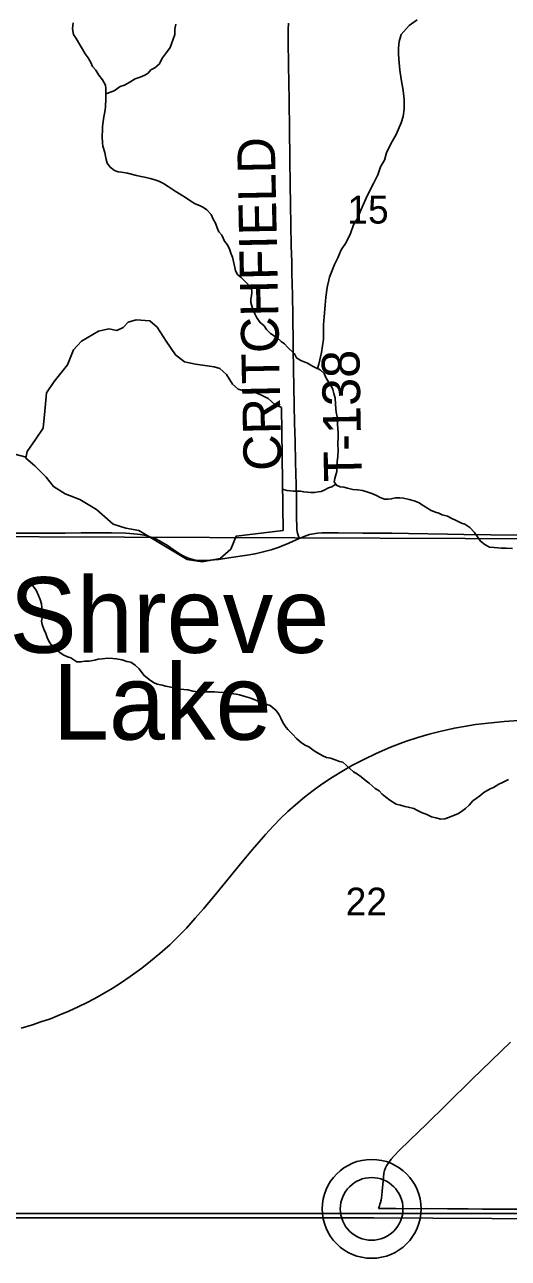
# Model space of a CAD drawing. Extents: x 1985906 to 2360102, y 891258 to 1222054.
# Drawn here: x 2093069 to 2096912, y 971881 to 981681 of the extents above; entities that cross this region are included whole.
import ezdxf

# ---------------------------------------------------------------- set-up
doc = ezdxf.new("R2010")
doc.units = 0
for name, color, linetype in [('GM_X_Adjacent_County', 7, 'Continuous'), ('GM_X_County', 7, 'Continuous'), ('GM_X_County_Road', 7, 'Continuous'), ('GM_X_Minor_Lake', 7, 'Continuous'), ('GM_X_Minor_Lake_Text', 7, 'Continuous'), ('GM_X_Minor_River', 7, 'Continuous'), ('GM_X_Rail_Line', 7, 'Continuous'), ('GM_X_Section', 7, 'Continuous'), ('GM_X_Section_Text', 7, 'Continuous'), ('GM_X_State_Route', 7, 'Continuous'), ('GM_X_Township', 7, 'Continuous'), ('GM_X_Township_Road', 7, 'Continuous'), ('GM_X_Township_Road_Text', 7, 'Continuous'), ('GM_X_Unincorporated', 7, 'Continuous'), ('GM_X_Unincorporated_Location', 7, 'Continuous')]:
    doc.layers.add(name, color=color, linetype=linetype)

msp = doc.modelspace()

# ---------------------------------------------------------------- linework, layer by layer
at = {"layer": 'GM_X_Adjacent_County'}
msp.add_lwpolyline([(2092530.5, 972203.2), (2095843.5, 972201.8), (2097718.2, 972193), (2100221.2, 972181.1), (2101119.4, 972172.9), (2101924.3, 972164.8), (2105883.4, 972150.6), (2108565.4, 972150.1), (2109259.9, 972142.7), (2113051.8, 972100.6), (2115190.3, 972104), (2119199.6, 972135.6), (2121895.7, 972056.6), (2122376.1, 972042.5), (2128345.4, 971943.5), (2133617.1, 971934.7)], dxfattribs=at)
at = {"layer": 'GM_X_County'}
msp.add_lwpolyline([(2133617.1, 971934.7), (2128345.4, 971943.5), (2122376.1, 972042.5), (2121895.7, 972056.6), (2119199.6, 972135.6), (2115190.3, 972104), (2113051.8, 972100.6), (2109259.9, 972142.7), (2108565.4, 972150.1), (2105883.4, 972150.6), (2101924.3, 972164.8), (2101119.4, 972172.9), (2100221.2, 972181.1), (2097718.2, 972193), (2095843.5, 972201.8), (2092530.5, 972203.2)], dxfattribs=at)
at = {"layer": 'GM_X_County_Road'}
msp.add_lwpolyline([(2095879.4, 972277.4), (2096019.1, 972275.6), (2096150.3, 972275.3), (2096265.1, 972275.4), (2096429.1, 972274.9), (2096593.1, 972273.4), (2096707.8, 972272.2), (2096805.8, 972272.1), (2096968.9, 972271.9), (2097034.4, 972271.8), (2097116.3, 972271.7), (2097214.8, 972271.1), (2097313.1, 972270.5), (2097460.2, 972269.5), (2097525.8, 972269.6), (2097657, 972269.2), (2097843, 972267.4)], dxfattribs=at)
at = {"layer": 'GM_X_Minor_Lake'}
for points in [[(2095110.6, 978641), (2095056.6, 978664.9), (2095004.4, 978712.8), (2094946.3, 978740.7), (2094892.2, 978760.5), (2094826.2, 978768.3), (2094766.1, 978786.2), (2094720, 978826.1), (2094671.7, 978902.1), (2094619.5, 978950), (2094575.4, 978963.9), (2094427.4, 978983.4), (2094339.3, 979003.2), (2094267.1, 979057.1), (2094192.7, 979167), (2094122.3, 979279), (2094062.1, 979328.9), (2093954.1, 979336.6), (2093892.1, 979318.3), (2093850.3, 979276.1), (2093802.4, 979251.9), (2093736.3, 979263.7), (2093656.4, 979245.4), (2093520.7, 979166.8), (2093457, 979098.5), (2093409.4, 978978.1), (2093303.9, 978847.5), (2093242.3, 978757.1), (2093228.8, 978610.8), (2093215.3, 978474.5), (2093153.7, 978386.1), (2093088, 978291.7), (2093078.2, 978237.6), (2093150.5, 978175.7), (2093240.8, 978087.8), (2093297.1, 978011.9), (2093391.3, 977954.1), (2093507.4, 977910.4), (2093639.7, 977830.6), (2093772.2, 977712.8), (2093872.3, 977681.1), (2093976.4, 977663.4), (2094359.2, 977432.2), (2094479.3, 977414.6), (2094621.2, 977439.1), (2094706.9, 977515.5), (2094748.5, 977617.8), (2095122.3, 977663.2)], [(2095122.3, 977663.2), (2095110.6, 978641)]]:
    msp.add_lwpolyline(points, dxfattribs=at)
at = {"layer": 'GM_X_Minor_River'}
for points in [[(2095396.3, 978949.4), (2095407.3, 978984.6), (2095427, 979076.9), (2095436.8, 979131), (2095444.6, 979183.2), (2095444.2, 979297.4), (2095449.9, 979361.5), (2095457.6, 979451.7), (2095461.4, 979515.8), (2095473.1, 979592), (2095490.8, 979674.2), (2095530.4, 979776.6), (2095558.2, 979828.8), (2095583.9, 979893), (2095623.7, 979951.2), (2095657.4, 980021.5), (2095681.2, 980091.7), (2095715, 980145.9), (2095740.8, 980208.1), (2095794.3, 980326.5), (2095840, 980418.8), (2095875.7, 980489.1), (2095897.5, 980551.3), (2095927.3, 980605.5), (2095945, 980663.7), (2095978.8, 980733.9), (2096020.5, 980808.2), (2096060.1, 980900.5), (2096075.9, 980952.7), (2096085.7, 981008.8), (2096085.4, 981086.9), (2096077.2, 981157.1), (2096060.8, 981247.2), (2096050.6, 981319.3), (2096044.4, 981377.4), (2096040.1, 981447.5), (2096039.9, 981497.6), (2096043.7, 981547.7), (2096061.5, 981601.9), (2096123.2, 981674.2), (2096189.1, 981718.5)], [(2094134.7, 980437.9), (2094096.4, 980450), (2094066.1, 980460), (2094033.9, 980466), (2093993.6, 980474.1), (2093957.3, 980482.2), (2093884.7, 980500.3), (2093838.3, 980508.3), (2093812.1, 980512.4), (2093781.9, 980522.4), (2093747.5, 980550.5), (2093725.3, 980580.7), (2093717.2, 980610.8), (2093711.1, 980636.9), (2093705, 980667), (2093690.7, 980715.2), (2093686.7, 980741.3), (2093684.5, 980793.5), (2093686.4, 980845.7), (2093688.4, 980871.8), (2093692.3, 980912), (2093698.3, 980950.1), (2093706.2, 980988.2), (2093710.2, 981026.4), (2093714, 981098.7), (2093713.9, 981173), (2093711.8, 981201.1), (2093687.5, 981243.2), (2093659.2, 981281.4), (2093634.9, 981319.6), (2093608.7, 981347.7), (2093594.5, 981379.8), (2093572.2, 981418), (2093550, 981450.1), (2093527.8, 981486.3), (2093503.5, 981526.4), (2093477.2, 981570.6), (2093457, 981602.8), (2093448.8, 981648.9), (2093454.7, 981697.1)], [(2093714, 981132.7), (2093780.4, 981156.9), (2093826.7, 981191), (2093860.9, 981201), (2093899.1, 981221), (2093947.4, 981251.1), (2093985.7, 981263.2), (2094023.9, 981279.2), (2094050.1, 981297.2), (2094072.2, 981323.3), (2094102.4, 981337.4), (2094136.6, 981367.5), (2094164.7, 981417.7), (2094196.8, 981459.8), (2094224.9, 981499.9), (2094234.9, 981530), (2094249, 981566.2), (2094261, 981604.3), (2094262.9, 981644.5), (2094268.8, 981684.6)], [(2096387.5, 977788.4), (2096359.3, 977800.5), (2096333.1, 977808.5), (2096298.8, 977822.6), (2096264.5, 977842.7), (2096234.2, 977860.8), (2096197.9, 977884.9), (2096163.6, 977898.9), (2096125.3, 977909), (2096079, 977919.1), (2096050.7, 977921.1), (2096016.5, 977921.1), (2095982.2, 977913.1), (2095956.1, 977911.1), (2095927.8, 977911.1), (2095893.6, 977925.2), (2095865.3, 977941.3), (2095827, 977957.4), (2095794.7, 977967.4), (2095754.4, 977979.5), (2095714.1, 977985.5), (2095675.8, 977989.6), (2095633.5, 977999.7), (2095605.2, 978007.7), (2095575, 978009.7), (2095546.7, 978023.8), (2095528.6, 978049.9), (2095534.5, 978076), (2095540.5, 978106.1), (2095548.5, 978132.2), (2095550.4, 978176.4), (2095552.4, 978210.5), (2095556.3, 978250.7), (2095560.2, 978302.8), (2095558.1, 978347), (2095560, 978411.3), (2095559.9, 978439.4), (2095555.7, 978507.6), (2095551.5, 978565.9), (2095545.4, 978602), (2095541.3, 978630.1), (2095539.2, 978670.3), (2095535.1, 978714.4), (2095526.9, 978750.6), (2095516.8, 978782.7), (2095502.6, 978816.9), (2095482.4, 978843), (2095464.2, 978873.1), (2095448, 978909.3), (2095417.7, 978939.4), (2095383.4, 978955.5), (2095357.2, 978969.5), (2095316.8, 978991.6), (2095262.4, 979013.8), (2095230.1, 979033.9), (2095211.9, 979066), (2095157.3, 979120.2), (2095133.1, 979146.3), (2095106.9, 979164.4), (2095076.6, 979192.6), (2095022.1, 979228.7), (2094989.8, 979260.9), (2094971.6, 979289), (2094939.3, 979315.1), (2094915, 979351.3), (2094896.8, 979385.4), (2094876.5, 979437.6), (2094866.4, 979473.8), (2094866.3, 979499.9), (2094870.3, 979525.9), (2094874.2, 979556.1), (2094870.1, 979588.2), (2094837.8, 979624.3), (2094789.3, 979672.6), (2094759, 979696.7), (2094744.9, 979726.8), (2094738.8, 979752.9), (2094728.6, 979801.1), (2094720.4, 979833.2), (2094708.3, 979865.3), (2094696.1, 979899.5), (2094677.9, 979935.6), (2094655.7, 979961.8), (2094635.4, 980007.9), (2094611.2, 980036.1), (2094599, 980068.2), (2094584.8, 980104.3), (2094566.6, 980136.5), (2094550.4, 980172.6), (2094516.1, 980210.8), (2094489.8, 980228.9), (2094457.5, 980245), (2094423.3, 980259), (2094388.9, 980279.1), (2094346.6, 980307.3), (2094312.3, 980329.4), (2094265.8, 980357.5), (2094239.6, 980375.6), (2094209.3, 980395.7), (2094171, 980419.8), (2094134.7, 980437.9)], [(2093079.7, 978246), (2092981.1, 978272.2)], [(2095541.9, 978030.7), (2095508.5, 978009.8), (2095482.3, 978001.7), (2095454.2, 977985.7), (2095426, 977973.7), (2095399.8, 977969.7), (2095371.6, 977963.7), (2095341.4, 977965.7), (2095315.2, 977967.7), (2095286.9, 977969.7), (2095260.7, 977975.8), (2095206.3, 977975.8), (2095180.1, 977977.8), (2095151.9, 977979.8), (2095118.4, 977991.2)], [(2096944.3, 977521), (2096895.9, 977523.1), (2096855.6, 977523.1), (2096829.4, 977525.1), (2096799.2, 977527.2), (2096762.9, 977529.2), (2096726.6, 977551.3), (2096692.3, 977579.4), (2096643.8, 977647.7), (2096605.4, 977685.9), (2096567.1, 977712), (2096540.8, 977722.1), (2096492.4, 977746.2), (2096464.2, 977758.2), (2096429.9, 977776.3), (2096387.5, 977788.4)], [(2094966.4, 976293.5), (2094938.2, 976301.5), (2094897.9, 976317.6), (2094865.6, 976329.7), (2094829.3, 976341.7), (2094776.9, 976357.8), (2094750.7, 976361.8), (2094686.2, 976369.9), (2094651.9, 976376), (2094607.6, 976378), (2094577.3, 976380), (2094524.9, 976382.1), (2094450.4, 976382.1), (2094406, 976386.2), (2094365.7, 976396.2), (2094301.2, 976402.3), (2094275, 976408.3), (2094242.8, 976414.3), (2094190.3, 976426.4), (2094160.1, 976434.5), (2094121.8, 976442.5), (2094091.5, 976456.6), (2094059.2, 976478.7), (2094014.8, 976512.9), (2093978.4, 976565.1), (2093946.1, 976593.2), (2093911.8, 976617.3), (2093881.6, 976623.4), (2093843.3, 976635.4), (2093796.9, 976643.5), (2093768.7, 976645.5), (2093728.4, 976647.5), (2093684.1, 976643.5), (2093653.8, 976639.6), (2093625.7, 976633.5), (2093581.3, 976625.5), (2093547.1, 976623.6), (2093514.9, 976619.6), (2093484.6, 976619.6), (2093436.2, 976651.7), (2093408, 976659.8), (2093375.7, 976673.8), (2093349.5, 976693.9), (2093321.2, 976716), (2093292.9, 976740.2), (2093266.6, 976774.3), (2093248.4, 976812.5), (2093236.3, 976844.6), (2093220.1, 976878.7), (2093207.9, 976916.9), (2093203.8, 976943), (2093207.8, 976969.1), (2093207.7, 977015.3), (2093205.6, 977049.4), (2093203.5, 977081.5), (2093191.3, 977115.7), (2093179.1, 977147.8), (2093160.9, 977187.9), (2093134.6, 977222.1), (2093096.3, 977250.2)], [(2096912.3, 975684), (2096866, 975661.9), (2096835.8, 975647.9), (2096793.6, 975621.8), (2096767.4, 975609.8), (2096717.1, 975581.7), (2096684.9, 975555.7), (2096656.8, 975533.6), (2096630.6, 975515.5), (2096600.5, 975481.4), (2096572.3, 975455.3), (2096540.1, 975431.2), (2096512, 975413.2), (2096475.7, 975399.2), (2096445.5, 975385.1), (2096407.3, 975371.1), (2096377.1, 975369.1), (2096336.7, 975379.2), (2096302.5, 975389.2), (2096260.1, 975409.3), (2096227.8, 975419.4), (2096191.5, 975437.5), (2096161.3, 975453.5), (2096116.9, 975465.6), (2096090.7, 975469.7), (2096054.4, 975481.7), (2096020.1, 975489.8), (2095969.7, 975519.9), (2095937.4, 975546), (2095909.1, 975568.1), (2095884.9, 975594.2), (2095854.6, 975614.3), (2095806.2, 975654.5), (2095773.9, 975680.7), (2095741.6, 975706.8), (2095713.3, 975726.9), (2095681, 975746.9), (2095652.7, 975771.1), (2095626.5, 975795.2), (2095596.2, 975821.3), (2095570, 975827.3), (2095543.8, 975839.4), (2095499.4, 975855.5), (2095467.2, 975859.5), (2095436.9, 975873.6), (2095396.5, 975897.7), (2095370.3, 975911.8), (2095327.9, 975943.9), (2095297.7, 975958), (2095269.4, 975976.1), (2095229, 976010.2), (2095198.7, 976042.4), (2095160.4, 976082.5), (2095140.1, 976108.7), (2095117.9, 976142.8), (2095103.7, 976172.9), (2095091.6, 976199), (2095067.3, 976233.2), (2095018.9, 976273.4), (2094992.6, 976279.4), (2094966.4, 976293.5)]]:
    msp.add_lwpolyline(points, dxfattribs=at)
at = {"layer": 'GM_X_Rail_Line'}
msp.add_lwpolyline([(2093040.7, 973709.9), (2093130.2, 973736.8), (2093197.9, 973758.9), (2093273.3, 973784.5), (2093349.4, 973815), (2093420, 973845.4), (2093493.8, 973878.3), (2093565.1, 973914), (2093620.5, 973942.5), (2093682.2, 973976.5), (2093764, 974024.7), (2093830.1, 974066.3), (2093908.3, 974119.3), (2094000.5, 974186.6), (2094068.7, 974240.3), (2094141.6, 974301.7), (2094222.2, 974372.6), (2094287.6, 974437.6), (2094354.1, 974504.5), (2094423.5, 974581.9), (2094488.8, 974657.7), (2094571.4, 974755.5), (2094798.3, 975030.1), (2094877.3, 975125.5), (2094931, 975189.3), (2094981.9, 975248.2), (2095045.3, 975316.4), (2095103, 975375.7), (2095159.5, 975429.4), (2095220.5, 975484.7), (2095291.4, 975544.1), (2095360.4, 975597.4), (2095431.3, 975648.7), (2095513.9, 975703.2), (2095601.3, 975756.2), (2095675.1, 975798.2), (2095763.3, 975844.4), (2095861.1, 975891.3), (2095977, 975941.8), (2096094.4, 975985.5), (2096193.5, 976018.7), (2096284.1, 976044.4), (2096368.2, 976066.5), (2096484.1, 976093.3), (2096562.3, 976106.9), (2096651.3, 976121), (2096753.1, 976133.4), (2096878.2, 976144.2), (2097029.3, 976155.5)], dxfattribs=at)
at = {"layer": 'GM_X_Section'}
for points in [[(2092461, 982961.6), (2097862, 982925.8), (2097921.9, 977593.4), (2092504.9, 977615.1)], [(2092504.9, 977615.1), (2097921.9, 977593.4), (2097947.3, 974826.2), (2097865.9, 972235.6), (2092561.1, 972236.7)]]:
    msp.add_lwpolyline(points, close=True, dxfattribs=at)
at = {"layer": 'GM_X_State_Route'}
msp.add_lwpolyline([(2095879.4, 972277.4), (2095887.3, 972297.4), (2095891.9, 972310), (2095896.4, 972324.6), (2095900.7, 972342), (2095904.2, 972361), (2095906.8, 972382.8), (2095909.4, 972413.1), (2095919.9, 972522.6), (2095924.2, 972556.4), (2095928.6, 972577.3), (2095937.2, 972599.8), (2095944.8, 972614.6), (2095961.5, 972642.3), (2095980.7, 972668.4), (2096002, 972693), (2096047.6, 972740), (2096201.3, 972888.2), (2096260.4, 972945.2), (2096424.1, 973106.2), (2096623.4, 973301), (2096778.7, 973451.4), (2096930.7, 973598.1)], dxfattribs=at)
at = {"layer": 'GM_X_Township'}
msp.add_lwpolyline([(2092329.5, 993551.4), (2093403, 993550.7), (2097735.4, 993547.9), (2097792, 993547.8), (2103065.7, 993571.8), (2104441.5, 993575), (2104712.8, 993589), (2105040.7, 993592), (2105513.5, 993632.9), (2107496.4, 993638.7), (2108161.9, 993606.5), (2108482.3, 993590), (2108490.2, 991412.2), (2108530.6, 980247.4), (2108501, 978877), (2108565.4, 972150.1), (2105883.4, 972150.6), (2101924.3, 972164.8), (2101119.4, 972172.9), (2100221.2, 972181.1), (2097718.2, 972193), (2095843.5, 972201.8), (2092530.5, 972203.2)], dxfattribs=at)
at = {"layer": 'GM_X_Township_Road'}
for points in [[(2095251.4, 977599.3), (2095247.9, 977610), (2095237.4, 977642.1), (2095234.5, 977655.3), (2095232.6, 977669.1), (2095231.4, 977692), (2095230.1, 977763.4), (2095228.2, 977927.1), (2095226.5, 978025.4), (2095221.5, 978205.7), (2095218.3, 978369.6), (2095214.2, 978517.1), (2095205, 978943.3), (2095203.7, 979107.2), (2095202.1, 979205.3), (2095200.5, 979306.1), (2095198.8, 979417.2), (2095197.7, 979485.8), (2095196.6, 979524), (2095193.4, 979629.9), (2095192.4, 979699.4), (2095191.1, 979793.8), (2095187.3, 979924.3), (2095183.6, 980088.7), (2095180.8, 980252.3), (2095179.2, 980415), (2095176, 980610.9), (2095172.9, 980856.7), (2095170.5, 981069.6), (2095168.7, 981233.2), (2095166.5, 981347.8), (2095164, 981560.8), (2095163, 981642.9), (2095164.8, 981692.2)], [(2092983.5, 977640.6), (2093135.4, 977641), (2093316, 977640.8), (2093391.6, 977641.6), (2093517.5, 977643.2), (2093627.3, 977644.5), (2093757.8, 977644.7), (2093872.2, 977641.7), (2093937.2, 977637.4), (2093985.8, 977631.9), (2094017.7, 977626), (2094049.1, 977618), (2094079.9, 977607.8), (2094110.1, 977595.7), (2094139.4, 977581.7), (2094167.8, 977566), (2094195.2, 977548.5), (2094248.9, 977510.9), (2094290.2, 977483.6), (2094323.2, 977463.4), (2094349.2, 977451.3), (2094379.8, 977440.9), (2094404.8, 977433.1), (2094427.7, 977428), (2094445.6, 977425.2), (2094466.4, 977423.5), (2094496, 977423.5), (2094543.3, 977426.2), (2094608.7, 977433.3), (2094689.9, 977445.6), (2094835.8, 977468), (2094898.4, 977478.4)], [(2095111, 977539.7), (2095167.1, 977562), (2095251.4, 977599.3)], [(2095251.4, 977599.3), (2095257.3, 977601.7), (2095289.7, 977614.9), (2095310.8, 977622.7), (2095333.3, 977629.9), (2095364.9, 977637), (2095397, 977641.6), (2095429.5, 977644.2), (2095478.4, 977645.5), (2095560.2, 977643.9), (2095757.1, 977642.6), (2095986.6, 977641.1), (2096117.7, 977638.9), (2096428.8, 977632.8), (2096559.9, 977632.2), (2096773, 977627.7), (2097002.6, 977624.5), (2097281.4, 977620.8), (2097428.9, 977618.6), (2097641.9, 977614), (2097789.2, 977610.8), (2098018.1, 977605.1), (2098214.1, 977602.1), (2098381.4, 977600)], [(2094898.4, 977478.4), (2094900.6, 977478.8), (2094965, 977492.9), (2095028.5, 977510.4), (2095090.7, 977531.7), (2095111, 977539.7)]]:
    msp.add_lwpolyline(points, dxfattribs=at)
at = {"layer": 'GM_X_Unincorporated'}
for radius in [392.8, 249]:
    msp.add_circle((2095826, 972273.6), radius, dxfattribs=at)
at = {"layer": 'GM_X_Unincorporated_Location'}
msp.add_line((2095826, 972273.6), (2095826, 972273.6), dxfattribs=at)

# ---------------------------------------------------------------- texts
at = {"layer": 'GM_X_Minor_Lake_Text'}
for s, rotation, p in [('Shreve', 359.96666, (2092947.3, 976691.8)), ('Lake', 359.96602, (2093291.8, 976001.8))]:
    msp.add_text(s, height=600.13, rotation=rotation, dxfattribs=at).set_placement(p)
at = {"layer": 'GM_X_Section_Text'}
for s, p in [('15', (2095632.6, 980101.3)), ('22', (2095619.4, 974604.6))]:
    msp.add_text(s, height=221, rotation=0.00001, dxfattribs=at).set_placement(p)
at = {"layer": 'GM_X_Township_Road_Text'}
for s, rotation, p in [('CRITCHFIELD', 91.15821, (2095109.8, 978139.2)), ('T-138', 91.11315, (2095748.3, 978052.7))]:
    msp.add_text(s, height=300, rotation=rotation, dxfattribs=at).set_placement(p)

doc.saveas('drawing.dxf')
